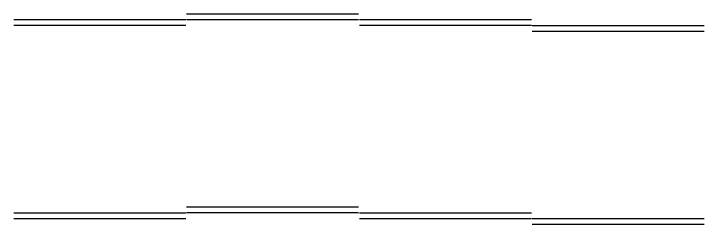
# Model space of a CAD drawing. Extents: x 4180 to 16997695, y 4 to 12629821.
# Drawn here: x 16976702 to 16982695, y 12622180 to 12624003 of the extents above; entities that cross this region are included whole.
import ezdxf

# ---------------------------------------------------------------- set-up
doc = ezdxf.new("R2010")
doc.units = 0
doc.layers.add('RD_DDB_Profile_Elev', color=7, linetype='Continuous')
doc.layers.add('RD_DDB_Profile_Lbl', color=7, linetype='Continuous')

msp = doc.modelspace()

# ---------------------------------------------------------------- linework, layer by layer
at = {"layer": 'RD_DDB_Profile_Elev'}
for p, q in [((16978202.1, 12624002.6), (16979694.5, 12624002.6)), ((16976702.1, 12623952.6), (16978194.5, 12623952.6)), ((16979702.1, 12623952.6), (16981194.5, 12623952.6)), ((16981202.1, 12623902.6), (16982694.5, 12623902.6)), ((16978202.1, 12622328.8), (16979694.5, 12622328.8)), ((16976702.1, 12622278.8), (16978194.5, 12622278.8)), ((16979702.1, 12622278.8), (16981194.5, 12622278.8)), ((16981202.1, 12622228.8), (16982694.5, 12622228.8))]:
    msp.add_line(p, q, dxfattribs=at)
at = {"layer": 'RD_DDB_Profile_Lbl'}
for p, q in [((16978202.1, 12623953.7), (16979694.5, 12623953.7)), ((16976702.1, 12623903.7), (16978194.5, 12623903.7)), ((16979702.1, 12623903.7), (16981194.5, 12623903.7)), ((16981202.1, 12623853.7), (16982694.5, 12623853.7)), ((16978202.1, 12622279.8), (16979694.5, 12622279.8)), ((16976702.1, 12622229.8), (16978194.5, 12622229.8)), ((16979702.1, 12622229.8), (16981194.5, 12622229.8)), ((16981202.1, 12622179.8), (16982694.5, 12622179.8))]:
    msp.add_line(p, q, dxfattribs=at)

doc.saveas('drawing.dxf')
